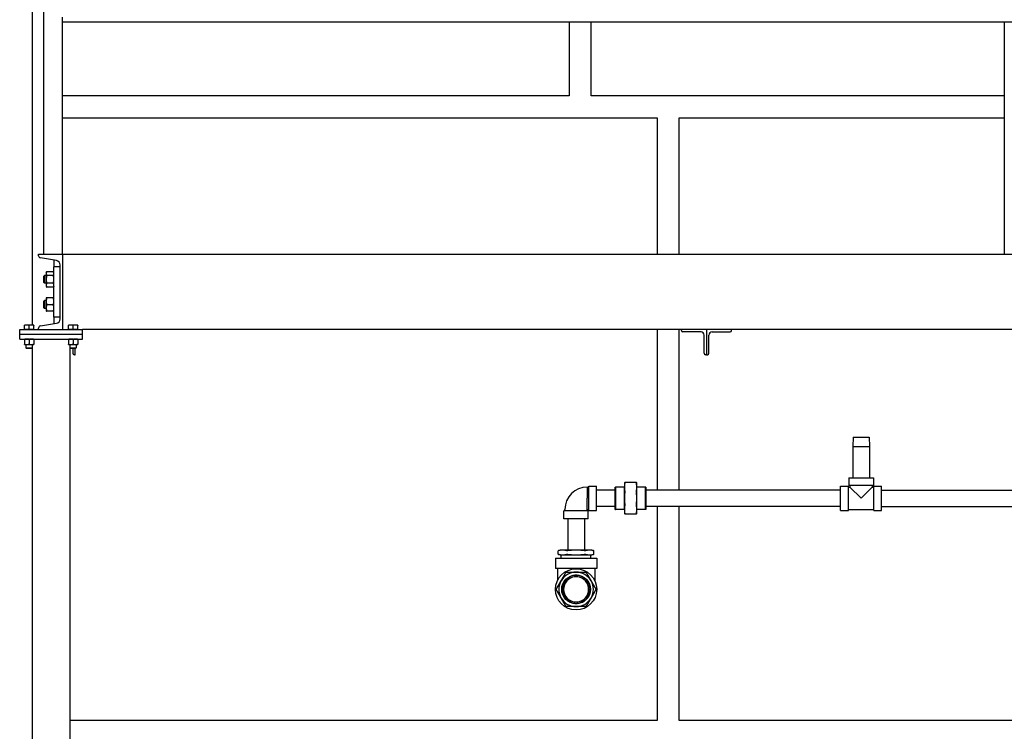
# Model space of a CAD drawing. Header units: inches. Extents: x 24 to 1128, y -58 to 748.
# Tile 550 of 656: x 902 to 981, y 231 to 288. Entities that reach past the tile are written whole.
import ezdxf

# ---------------------------------------------------------------- set-up
doc = ezdxf.new("R2010")
doc.units = ezdxf.units.IN
doc.header["$LTSCALE"] = 32
doc.header["$MEASUREMENT"] = 0
doc.layers.add('Visible (ANSI)', color=7, linetype='Continuous', lineweight=30)

msp = doc.modelspace()

# ---------------------------------------------------------------- linework, layer by layer
at = {"layer": 'Visible (ANSI)'}
for p, q in [((903.31584, 333.73367), (903.31584, 263.72267)), ((904.23584, 269.35867), (904.23584, 305.10867)), ((905.73584, 287.85867), (905.73584, 288.23367)), ((905.73584, 269.35867), (905.73584, 287.85867)), ((982.73584, 287.85867), (905.73584, 287.85867)), ((946.06584, 287.85867), (946.06584, 281.98367)), ((947.81584, 281.98367), (947.81584, 287.85867)), ((980.69084, 287.85867), (980.69084, 269.35867)), ((946.06584, 281.98367), (905.73584, 281.98367)), ((980.69084, 281.98367), (947.81584, 281.98367)), ((905.73584, 280.23367), (953.06584, 280.23367)), ((953.06584, 280.23367), (953.06584, 269.35867)), ((954.81584, 280.23367), (980.69084, 280.23367)), ((954.81584, 269.35867), (954.81584, 280.23367)), ((903.81584, 269.23765), (903.81584, 269.35867)), ((903.81584, 269.35867), (905.73584, 269.35867)), ((905.24945, 268.85257), (903.95903, 269.06851)), ((905.06584, 268.35867), (905.06584, 268.88329)), ((905.73584, 269.35867), (905.73584, 263.35867)), ((905.73584, 269.35867), (986.70551, 269.35867)), ((905.73584, 269.35867), (905.73584, 269.23765)), ((905.03584, 264.35867), (905.03584, 268.35867)), ((905.53584, 268.35867), (905.03584, 268.35867)), ((905.53584, 264.20307), (905.53584, 268.51427)), ((904.23583, 267.6154), (904.28991, 267.67117)), ((904.23583, 267.10194), (904.23583, 267.6154)), ((904.28991, 267.67117), (904.28991, 267.04617)), ((904.42684, 267.67117), (904.28991, 267.67117)), ((904.42684, 267.88967), (904.46514, 267.97182)), ((904.42684, 267.88967), (904.42684, 267.81853)), ((904.42684, 267.81853), (904.42684, 267.35867)), ((904.42684, 267.35867), (904.42684, 266.89881)), ((904.99753, 267.97182), (904.46514, 267.97182)), ((904.99753, 267.66524), (904.46514, 267.66524)), ((905.03584, 267.88967), (904.99753, 267.97182)), ((904.23583, 267.10194), (904.28991, 267.04617)), ((904.42684, 267.04617), (904.28991, 267.04617)), ((904.42684, 266.89881), (904.42684, 266.82767)), ((904.42684, 266.82767), (904.46514, 266.74552)), ((904.99753, 267.0521), (904.46514, 267.0521)), ((904.99753, 266.74552), (904.46514, 266.74552)), ((905.03584, 266.82767), (904.99753, 266.74552)), ((904.42684, 265.88967), (904.42693, 265.88987)), ((904.42684, 265.88967), (904.42684, 265.88946)), ((904.42684, 265.88946), (904.42684, 265.61129)), ((904.99753, 265.89798), (904.46514, 265.89798)), ((904.99753, 265.88095), (904.46514, 265.88095)), ((905.03584, 265.88967), (905.03574, 265.88987)), ((904.23583, 265.6154), (904.28991, 265.67117)), ((904.23583, 265.10194), (904.23583, 265.6154)), ((904.23583, 265.10194), (904.28991, 265.04617)), ((904.28991, 265.67117), (904.28991, 265.04617)), ((904.42684, 265.67117), (904.28991, 265.67117)), ((904.42684, 265.04617), (904.28991, 265.04617)), ((904.42684, 265.61129), (904.42684, 265.08049)), ((904.42684, 265.08049), (904.42684, 264.82767)), ((904.99753, 265.34163), (904.46514, 265.34163)), ((904.42684, 264.82767), (904.42693, 264.82746)), ((904.99753, 264.81936), (904.46514, 264.81936)), ((905.03584, 264.82767), (905.03574, 264.82746)), ((905.53584, 264.35867), (905.03584, 264.35867)), ((905.06584, 263.83405), (905.06584, 264.35867)), ((902.31584, 263.35867), (907.31584, 263.35867)), ((902.31584, 262.98367), (902.31584, 263.35867)), ((902.87834, 263.72267), (902.69084, 263.72267)), ((902.69084, 263.35867), (902.69084, 263.68918)), ((902.87834, 263.35867), (902.69084, 263.35867)), ((902.69084, 263.35867), (902.69084, 263.35867)), ((903.25334, 263.72267), (902.87834, 263.72267)), ((903.06584, 263.35867), (902.87834, 263.35867)), ((903.06584, 263.35867), (903.06584, 263.68918)), ((903.25334, 263.35867), (903.06584, 263.35867)), ((903.44084, 263.72267), (903.25334, 263.72267)), ((903.44084, 263.35867), (903.25334, 263.35867)), ((903.44084, 263.35867), (903.44084, 263.68918)), ((903.44084, 263.35867), (903.44084, 263.35867)), ((903.81584, 263.35867), (903.81584, 263.47968)), ((903.95903, 263.64883), (905.24945, 263.86477)), ((905.73584, 263.47968), (905.73584, 263.35867)), ((906.37834, 263.72267), (906.19084, 263.72267)), ((906.19084, 263.35867), (906.19084, 263.68918)), ((906.37834, 263.35867), (906.19084, 263.35867)), ((906.19084, 263.35867), (906.19084, 263.35867)), ((906.75334, 263.72267), (906.37834, 263.72267)), ((906.56584, 263.35867), (906.37834, 263.35867)), ((906.56584, 263.35867), (906.56584, 263.68918)), ((906.75334, 263.35867), (906.56584, 263.35867)), ((906.94084, 263.72267), (906.75334, 263.72267)), ((906.94084, 263.35867), (906.75334, 263.35867)), ((906.94084, 263.35867), (906.94084, 263.68918)), ((906.94084, 263.35867), (906.94084, 263.35867)), ((986.86084, 263.35867), (907.31584, 263.35867)), ((907.31584, 262.98367), (907.31584, 263.35867)), ((953.06584, 263.35867), (953.06584, 250.57746)), ((954.81584, 250.57746), (954.81584, 263.35867)), ((954.98584, 263.29067), (954.98584, 263.35867)), ((956.98584, 263.35867), (956.98584, 261.35867)), ((956.98584, 263.35867), (956.98584, 261.35867)), ((958.98584, 263.29067), (958.98584, 263.35867)), ((902.31584, 262.98367), (907.31584, 262.98367)), ((902.31584, 262.98367), (907.31584, 262.98367)), ((902.31584, 262.60867), (902.31584, 262.98367)), ((902.31584, 262.60867), (907.31584, 262.60867)), ((902.69084, 262.57518), (902.69084, 262.20416)), ((903.06584, 262.57518), (903.06584, 262.20416)), ((903.44084, 262.57518), (903.44084, 262.20416)), ((906.19084, 262.57518), (906.19084, 262.20416)), ((906.56584, 262.57518), (906.56584, 262.20416)), ((906.94084, 262.57518), (906.94084, 262.20416)), ((907.31584, 262.60867), (907.31584, 262.98367)), ((956.54784, 263.17067), (955.10584, 263.17067)), ((956.79784, 261.47867), (956.79784, 262.92067)), ((957.17384, 261.47867), (957.17384, 262.92067)), ((957.42384, 263.17067), (958.86584, 263.17067)), ((902.69084, 262.17067), (902.87834, 262.17067)), ((902.81584, 262.17067), (902.81584, 261.90444)), ((902.81584, 261.90444), (903.31584, 261.90444)), ((902.86303, 261.85867), (902.81584, 261.90444)), ((903.26865, 261.85867), (902.86303, 261.85867)), ((902.87834, 262.17067), (903.25334, 262.17067)), ((903.25334, 262.17067), (903.44084, 262.17067)), ((903.26865, 261.85867), (903.31584, 261.90444)), ((903.31584, 262.17067), (903.31584, 261.90444)), ((903.31584, 261.90444), (903.31584, 173.60867)), ((906.19084, 262.17067), (906.37834, 262.17067)), ((906.31584, 262.17067), (906.31584, 261.90444)), ((906.31584, 261.90444), (906.81584, 261.90444)), ((906.36303, 261.85867), (906.31584, 261.90444)), ((906.31584, 261.90444), (906.31584, 173.60867)), ((906.76865, 261.85867), (906.36303, 261.85867)), ((906.37834, 262.17067), (906.75334, 262.17067)), ((906.54784, 261.85867), (906.54784, 261.47867)), ((906.73584, 261.35867), (906.73584, 261.85867)), ((906.75334, 262.17067), (906.94084, 262.17067)), ((906.76865, 261.85867), (906.81584, 261.90444)), ((906.81584, 262.17067), (906.81584, 261.90444)), ((906.66784, 261.35867), (906.73584, 261.35867)), ((956.98584, 261.35867), (956.91784, 261.35867)), ((956.98584, 261.35867), (957.05384, 261.35867)), ((968.65344, 254.79996), (968.6338, 254.04996)), ((968.65344, 254.79996), (969.92916, 254.79996)), ((969.92916, 254.79996), (969.9488, 254.04996)), ((968.6338, 254.04996), (969.9488, 254.04996)), ((968.6338, 254.04996), (968.6338, 251.54996)), ((969.9488, 254.04996), (969.9488, 251.54996)), ((947.48725, 250.81496), (947.48803, 249.92246)), ((947.48725, 250.80996), (947.6138, 250.80996)), ((947.6138, 248.94496), (947.6138, 250.89496)), ((947.6138, 250.89496), (948.2338, 250.89496)), ((948.2338, 248.94496), (948.2338, 250.89496)), ((949.71818, 250.80433), (949.7338, 250.81996)), ((949.71818, 249.03558), (949.71818, 250.80433)), ((949.7338, 250.81996), (949.7338, 249.01996)), ((950.44318, 250.81996), (949.7338, 250.81996)), ((950.44318, 250.81996), (950.45818, 250.83496)), ((950.44318, 250.81996), (950.44318, 249.01996)), ((950.45818, 251.16996), (950.45818, 250.80384)), ((950.45818, 250.80384), (950.45818, 249.91996)), ((951.41455, 251.16996), (950.47681, 251.16996)), ((951.43318, 250.80384), (951.43318, 251.16996)), ((952.14105, 250.81996), (951.43318, 250.81996)), ((951.43318, 249.91996), (951.43318, 250.80384)), ((952.14105, 249.01996), (952.14105, 250.81996)), ((952.15668, 250.80433), (952.14105, 250.81996)), ((952.15668, 250.80433), (952.15668, 249.03558)), ((967.6613, 248.94496), (967.6613, 250.89496)), ((967.6613, 250.89496), (968.2813, 250.89496)), ((968.2813, 248.94496), (968.2813, 250.89496)), ((968.2813, 250.80996), (968.4013, 250.80996)), ((968.3163, 251.54996), (970.2663, 251.54996)), ((968.3163, 251.54996), (968.3163, 250.92996)), ((970.2663, 250.92996), (968.3163, 250.92996)), ((968.4013, 250.92996), (968.4013, 250.80996)), ((968.4013, 250.80996), (969.2913, 249.91996)), ((969.2913, 249.91996), (970.1813, 250.80996)), ((970.1813, 250.92996), (970.1813, 250.80996)), ((970.1813, 250.80996), (970.3013, 250.80996)), ((970.2663, 251.54996), (970.2663, 250.92996)), ((970.3013, 248.94496), (970.3013, 250.89496)), ((970.3013, 250.89496), (970.9213, 250.89496)), ((970.9213, 248.94496), (970.9213, 250.89496)), ((949.71818, 250.57746), (948.2338, 250.57746)), ((967.6613, 250.57746), (952.15668, 250.57746)), ((970.9213, 250.57746), (986.42592, 250.57746)), ((947.4838, 249.03996), (947.4838, 249.92245)), ((949.71818, 249.26246), (948.2338, 249.26246)), ((950.45818, 249.91996), (950.45818, 249.03607)), ((951.43318, 249.03607), (951.43318, 249.91996)), ((967.6613, 249.26246), (952.15668, 249.26246)), ((953.06584, 249.26246), (953.06584, 232.23367)), ((954.81584, 232.23367), (954.81584, 249.26246)), ((970.9213, 249.26246), (986.42592, 249.26246)), ((947.5788, 248.90996), (945.6288, 248.90996)), ((945.6288, 248.28996), (945.6288, 248.90996)), ((945.7138, 248.90996), (945.7138, 249.03996)), ((947.4938, 249.02996), (947.4838, 249.03996)), ((947.4938, 249.02996), (947.6138, 249.02996)), ((947.4938, 248.90996), (947.4938, 249.02996)), ((947.5788, 248.28996), (947.5788, 248.90996)), ((947.6138, 248.94496), (948.2338, 248.94496)), ((949.71818, 249.03558), (949.7338, 249.01996)), ((950.44318, 249.01996), (949.7338, 249.01996)), ((950.44318, 249.01996), (950.45818, 249.00496)), ((950.45818, 249.03607), (950.45818, 248.66996)), ((950.47681, 248.66996), (951.41455, 248.66996)), ((951.43318, 248.66996), (951.43318, 249.03607)), ((952.14105, 249.01996), (951.43318, 249.01996)), ((952.15668, 249.03558), (952.14105, 249.01996)), ((967.6613, 248.94496), (968.2813, 248.94496)), ((968.2813, 249.02996), (970.3013, 249.02996)), ((970.3013, 248.94496), (970.9213, 248.94496)), ((947.5788, 248.28996), (945.6288, 248.28996)), ((945.9463, 248.28996), (945.9463, 245.78996)), ((947.2613, 248.28996), (947.2613, 245.78996)), ((945.3538, 245.78996), (945.18943, 245.74592)), ((945.18943, 245.459), (945.18943, 245.74592)), ((945.3538, 245.41496), (945.18943, 245.459)), ((945.52127, 245.78996), (945.3538, 245.78996)), ((945.3538, 245.41496), (945.52127, 245.41496)), ((945.42721, 245.16496), (945.4163, 245.41496)), ((946.6038, 245.78996), (945.52127, 245.78996)), ((945.52127, 245.41496), (946.6038, 245.41496)), ((947.68633, 245.78996), (946.6038, 245.78996)), ((946.6038, 245.41496), (947.68633, 245.41496)), ((947.8538, 245.78996), (947.68633, 245.78996)), ((947.68633, 245.41496), (947.8538, 245.41496)), ((947.78038, 245.16496), (947.7913, 245.41496)), ((947.8538, 245.78996), (948.01817, 245.74592)), ((947.8538, 245.41496), (948.01817, 245.459)), ((948.01817, 245.459), (948.01817, 245.74592)), ((944.9638, 245.16496), (948.2438, 245.16496)), ((944.9638, 245.16496), (944.9638, 244.32496)), ((948.2438, 245.16496), (948.2438, 244.32496)), ((948.2438, 244.32496), (944.9638, 244.32496)), ((945.1238, 244.32496), (945.1238, 243.3715)), ((946.51005, 243.67625), (946.51005, 243.77036)), ((946.69755, 243.77036), (946.69755, 243.67625)), ((948.0838, 244.32496), (948.0838, 243.3715)), ((946.51005, 241.55955), (946.51005, 241.65367)), ((946.69755, 241.65367), (946.69755, 241.55955)), ((953.06584, 232.23367), (906.31584, 232.23367)), ((983.81584, 232.23367), (954.81584, 232.23367))]:
    msp.add_line(p, q, dxfattribs=at)
for radius in [1.64, 1.14583]:
    msp.add_circle((946.6038, 242.66496), radius, dxfattribs=at)
for centre, radius, start, end in [((903.98734, 269.23765), 0.1715, 180, 260.5), ((905.19284, 268.51427), 0.343, 0, 80.5), ((905.19284, 264.20307), 0.343, 279.5, 0), ((903.98734, 263.47968), 0.1715, 99.5, 180), ((955.10584, 263.29067), 0.12, 180, 270), ((956.54784, 262.92067), 0.25, 0, 90), ((957.42384, 262.92067), 0.25, 90, 180), ((958.86584, 263.29067), 0.12, 270, 0), ((906.66784, 261.47867), 0.12, 180, 270), ((956.91784, 261.47867), 0.12, 180, 270), ((957.05384, 261.47867), 0.12, 270, 0), ((947.4888, 249.03996), 1.775, 90.05, 180), ((946.6038, 242.66496), 1.375, 90, 150), ((946.6038, 242.66496), 1.125, 94.7801918, 265.2198082), ((946.6038, 242.66496), 1.10937, 94.8476785, 265.1523215), ((946.6038, 242.66496), 1.125, 85.2198082, 94.7801918), ((946.6038, 242.66496), 1.375, 30, 90), ((946.6038, 242.66496), 1.125, 274.7801918, 85.2198082), ((946.6038, 242.66496), 1.10937, 274.8476785, 85.1523215), ((946.6038, 242.66496), 1.375, 150, 210), ((946.6038, 242.66496), 1.01562, 95.2963809, 264.7036191), ((946.6038, 242.66496), 1, 95.379379, 264.620621), ((946.6038, 242.66496), 1, 84.620621, 95.379379), ((946.6038, 242.66496), 1.01562, 275.2963809, 84.7036191), ((946.6038, 242.66496), 1, 275.379379, 84.620621), ((946.6038, 242.66496), 1.375, 330, 30), ((946.6038, 242.66496), 1.375, 210, 270), ((946.6038, 242.66496), 1, 264.620621, 275.379379), ((946.6038, 242.66496), 1.125, 265.2198082, 274.7801918), ((946.6038, 242.66496), 1.375, 270, 330)]:
    msp.add_arc(centre, radius, start, end, dxfattribs=at)
for points, weights in [([(904.46514, 267.97182), (904.42684, 267.88967), (904.42684, 267.81853)], [1, 1.0379548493, 1]), ([(904.42684, 267.81853), (904.42684, 267.74739), (904.46514, 267.66524)], [1, 1.0379548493, 1]), ([(904.46514, 267.66524), (904.42684, 267.50095), (904.42684, 267.35867)], [1, 1.0379548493, 1]), ([(904.42684, 267.35867), (904.42684, 267.21639), (904.46514, 267.0521)], [1, 1.0379548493, 1]), ([(905.03584, 267.81853), (905.03584, 267.88967), (904.99753, 267.97182)], [1, 1.0379548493, 1]), ([(904.99753, 267.66524), (905.03584, 267.74739), (905.03584, 267.81853)], [1, 1.0379548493, 1]), ([(905.03584, 267.35867), (905.03584, 267.50095), (904.99753, 267.66524)], [1, 1.0379548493, 1]), ([(904.99753, 267.0521), (905.03584, 267.21639), (905.03584, 267.35867)], [1, 1.0379548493, 1]), ([(904.46514, 267.0521), (904.42684, 266.96995), (904.42684, 266.89881)], [1, 1.0379548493, 1]), ([(904.42684, 266.89881), (904.42684, 266.82767), (904.46514, 266.74552)], [1, 1.0379548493, 1]), ([(905.03584, 266.89881), (905.03584, 266.96995), (904.99753, 267.0521)], [1, 1.0379548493, 1]), ([(904.99753, 266.74552), (905.03584, 266.82767), (905.03584, 266.89881)], [1, 1.0379548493, 1]), ([(904.46514, 265.89798), (904.42684, 265.89342), (904.42684, 265.88946)], [1, 1.0379548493, 1]), ([(904.42684, 265.88946), (904.42684, 265.88551), (904.46514, 265.88095)], [1, 1.0379548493, 1]), ([(904.46514, 265.88095), (904.42684, 265.73644), (904.42684, 265.61129)], [1, 1.0379548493, 1]), ([(905.03584, 265.88946), (905.03584, 265.89342), (904.99753, 265.89798)], [1, 1.0379548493, 1]), ([(904.99753, 265.88095), (905.03584, 265.88551), (905.03584, 265.88946)], [1, 1.0379548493, 1]), ([(905.03584, 265.61129), (905.03584, 265.73644), (904.99753, 265.88095)], [1, 1.0379548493, 1]), ([(904.42684, 265.61129), (904.42684, 265.48614), (904.46514, 265.34163)], [1, 1.0379548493, 1]), ([(904.46514, 265.34163), (904.42684, 265.20169), (904.42684, 265.08049)], [1, 1.0379548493, 1]), ([(904.42684, 265.08049), (904.42684, 264.9593), (904.46514, 264.81936)], [1, 1.0379548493, 1]), ([(904.99753, 265.34163), (905.03584, 265.48614), (905.03584, 265.61129)], [1, 1.0379548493, 1]), ([(905.03584, 265.08049), (905.03584, 265.20169), (904.99753, 265.34163)], [1, 1.0379548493, 1]), ([(904.99753, 264.81936), (905.03584, 264.9593), (905.03584, 265.08049)], [1, 1.0379548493, 1]), ([(904.46514, 264.81936), (904.42869, 264.8237), (904.42693, 264.82746)], [1, 1.03605488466, 1.00360971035]), ([(905.03574, 264.82746), (905.03399, 264.8237), (904.99753, 264.81936)], [1.00360971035, 1.03605488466, 1]), ([(902.69084, 263.68918), (902.69084, 263.72267), (902.69084, 263.72267)], [1, 1.0379548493, 1]), ([(902.87834, 263.72267), (902.79132, 263.72267), (902.69084, 263.68918)], [1, 1.0379548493, 1]), ([(903.06584, 263.68918), (902.96536, 263.72267), (902.87834, 263.72267)], [1, 1.0379548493, 1]), ([(903.25334, 263.72267), (903.16632, 263.72267), (903.06584, 263.68918)], [1, 1.0379548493, 1]), ([(903.44084, 263.68918), (903.34036, 263.72267), (903.25334, 263.72267)], [1, 1.0379548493, 1]), ([(903.44084, 263.72267), (903.44084, 263.72267), (903.44084, 263.68918)], [1, 1.0379548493, 1]), ([(906.19084, 263.68918), (906.19084, 263.72267), (906.19084, 263.72267)], [1, 1.0379548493, 1]), ([(906.37834, 263.72267), (906.29132, 263.72267), (906.19084, 263.68918)], [1, 1.0379548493, 1]), ([(906.56584, 263.68918), (906.46536, 263.72267), (906.37834, 263.72267)], [1, 1.0379548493, 1]), ([(906.75334, 263.72267), (906.66632, 263.72267), (906.56584, 263.68918)], [1, 1.0379548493, 1]), ([(906.94084, 263.68918), (906.84036, 263.72267), (906.75334, 263.72267)], [1, 1.0379548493, 1]), ([(906.94084, 263.72267), (906.94084, 263.72267), (906.94084, 263.68918)], [1, 1.0379548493, 1]), ([(902.69084, 262.57518), (902.69084, 262.60867), (902.69084, 262.60867)], [1, 1.0379548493, 1]), ([(902.87834, 262.60867), (902.79132, 262.60867), (902.69084, 262.57518)], [1, 1.0379548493, 1]), ([(903.06584, 262.57518), (902.96536, 262.60867), (902.87834, 262.60867)], [1, 1.0379548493, 1]), ([(903.25334, 262.60867), (903.16632, 262.60867), (903.06584, 262.57518)], [1, 1.0379548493, 1]), ([(903.44084, 262.57518), (903.34036, 262.60867), (903.25334, 262.60867)], [1, 1.0379548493, 1]), ([(903.44084, 262.60867), (903.44084, 262.60867), (903.44084, 262.57518)], [1, 1.0379548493, 1]), ([(906.19084, 262.57518), (906.19084, 262.60867), (906.19084, 262.60867)], [1, 1.0379548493, 1]), ([(906.37834, 262.60867), (906.29132, 262.60867), (906.19084, 262.57518)], [1, 1.0379548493, 1]), ([(906.56584, 262.57518), (906.46536, 262.60867), (906.37834, 262.60867)], [1, 1.0379548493, 1]), ([(906.75334, 262.60867), (906.66632, 262.60867), (906.56584, 262.57518)], [1, 1.0379548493, 1]), ([(906.94084, 262.57518), (906.84036, 262.60867), (906.75334, 262.60867)], [1, 1.0379548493, 1]), ([(906.94084, 262.60867), (906.94084, 262.60867), (906.94084, 262.57518)], [1, 1.0379548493, 1]), ([(902.69084, 262.20416), (902.79132, 262.17067), (902.87834, 262.17067)], [1, 1.0379548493, 1]), ([(902.69084, 262.17067), (902.69084, 262.17067), (902.69084, 262.20416)], [1, 1.0379548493, 1]), ([(902.87834, 262.17067), (902.96536, 262.17067), (903.06584, 262.20416)], [1, 1.0379548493, 1]), ([(903.06584, 262.20416), (903.16632, 262.17067), (903.25334, 262.17067)], [1, 1.0379548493, 1]), ([(903.25334, 262.17067), (903.34036, 262.17067), (903.44084, 262.20416)], [1, 1.0379548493, 1]), ([(903.44084, 262.20416), (903.44084, 262.17067), (903.44084, 262.17067)], [1, 1.0379548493, 1]), ([(906.19084, 262.20416), (906.29132, 262.17067), (906.37834, 262.17067)], [1, 1.0379548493, 1]), ([(906.19084, 262.17067), (906.19084, 262.17067), (906.19084, 262.20416)], [1, 1.0379548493, 1]), ([(906.37834, 262.17067), (906.46536, 262.17067), (906.56584, 262.20416)], [1, 1.0379548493, 1]), ([(906.56584, 262.20416), (906.66632, 262.17067), (906.75334, 262.17067)], [1, 1.0379548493, 1]), ([(906.75334, 262.17067), (906.84036, 262.17067), (906.94084, 262.20416)], [1, 1.0379548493, 1]), ([(906.94084, 262.20416), (906.94084, 262.17067), (906.94084, 262.17067)], [1, 1.0379548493, 1]), ([(950.45818, 251.16996), (950.45818, 251.16996), (950.47681, 251.16996)], [1, 1.05512060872, 1.07707509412]), ([(950.47681, 251.13335), (950.45818, 250.96324), (950.45818, 250.80384)], [1.07707509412, 1.05512060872, 1]), ([(950.45818, 250.80384), (950.45818, 250.64445), (950.47681, 250.47434)], [1, 1.05512060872, 1.07707509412]), ([(951.41455, 251.16996), (951.43318, 251.16996), (951.43318, 251.16996)], [1.07707509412, 1.05512060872, 1]), ([(951.43318, 250.80384), (951.43318, 250.96324), (951.41455, 251.13335)], [1, 1.05512060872, 1.07707509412]), ([(951.41455, 250.47434), (951.43318, 250.64445), (951.43318, 250.80384)], [1.07707509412, 1.05512060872, 1]), ([(950.47681, 250.38595), (950.45818, 250.14538), (950.45818, 249.91996)], [1.07707509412, 1.05512060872, 1]), ([(951.43318, 249.91996), (951.43318, 250.14538), (951.41455, 250.38595)], [1, 1.05512060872, 1.07707509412]), ([(950.45818, 249.91996), (950.45818, 249.69454), (950.47681, 249.45397)], [1, 1.05512060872, 1.07707509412]), ([(950.47681, 249.36558), (950.45818, 249.19547), (950.45818, 249.03607)], [1.07707509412, 1.05512060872, 1]), ([(951.41455, 249.45397), (951.43318, 249.69454), (951.43318, 249.91996)], [1.07707509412, 1.05512060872, 1]), ([(951.43318, 249.03607), (951.43318, 249.19547), (951.41455, 249.36558)], [1, 1.05512060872, 1.07707509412]), ([(950.47681, 248.66996), (950.45818, 248.66996), (950.45818, 248.66996)], [1.07707509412, 1.05512060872, 1]), ([(950.45818, 249.03607), (950.45818, 248.87668), (950.47681, 248.70657)], [1, 1.05512060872, 1.07707509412]), ([(951.41455, 248.70657), (951.43318, 248.87668), (951.43318, 249.03607)], [1.07707509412, 1.05512060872, 1]), ([(951.43318, 248.66996), (951.43318, 248.66996), (951.41455, 248.66996)], [1, 1.05512060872, 1.07707509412]), ([(945.52127, 245.78996), (945.37617, 245.78996), (945.21455, 245.7518)], [1, 1.0796639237, 1.10285189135]), ([(945.21455, 245.45312), (945.37617, 245.41496), (945.52127, 245.41496)], [1.10285189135, 1.0796639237, 1]), ([(945.82798, 245.7518), (945.66636, 245.78996), (945.52127, 245.78996)], [1.10285189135, 1.0796639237, 1]), ([(945.52127, 245.41496), (945.66636, 245.41496), (945.82798, 245.45312)], [1, 1.0796639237, 1.10285189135]), ([(946.6038, 245.78996), (946.31361, 245.78996), (945.99036, 245.7518)], [1, 1.0796639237, 1.10285189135]), ([(945.99036, 245.45312), (946.31361, 245.41496), (946.6038, 245.41496)], [1.10285189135, 1.0796639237, 1]), ([(947.21723, 245.7518), (946.89399, 245.78996), (946.6038, 245.78996)], [1.10285189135, 1.0796639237, 1]), ([(946.6038, 245.41496), (946.89399, 245.41496), (947.21723, 245.45312)], [1, 1.0796639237, 1.10285189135]), ([(947.68633, 245.78996), (947.54124, 245.78996), (947.37961, 245.7518)], [1, 1.0796639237, 1.10285189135]), ([(947.37961, 245.45312), (947.54124, 245.41496), (947.68633, 245.41496)], [1.10285189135, 1.0796639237, 1]), ([(947.99305, 245.7518), (947.83142, 245.78996), (947.68633, 245.78996)], [1.10285189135, 1.0796639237, 1]), ([(947.68633, 245.41496), (947.83142, 245.41496), (947.99305, 245.45312)], [1, 1.0796639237, 1.10285189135]), ([(945.41301, 243.35246), (945.58247, 243.64597), (945.77386, 243.97746)], [1, 1.05302826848, 1.0414979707]), ([(945.88211, 244.03996), (946.26488, 244.03996), (946.6038, 244.03996)], [1.0414979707, 1.05302826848, 1]), ([(946.51005, 243.77036), (946.51005, 243.77815), (946.51005, 243.78604)], [1, 1.00004890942, 1.00004856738]), ([(946.6038, 244.03996), (946.94272, 244.03996), (947.32549, 244.03996)], [1, 1.05302826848, 1.0414979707]), ([(946.69755, 243.78604), (946.69755, 243.77815), (946.69755, 243.77036)], [1.00004856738, 1.00004890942, 1]), ([(947.43374, 243.97746), (947.62512, 243.64597), (947.79458, 243.35246)], [1.0414979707, 1.05302826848, 1]), ([(945.05217, 242.72746), (945.24355, 243.05894), (945.41301, 243.35246)], [1.0414979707, 1.05302826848, 1]), ([(946.51005, 243.66055), (946.51005, 243.66834), (946.51005, 243.67625)], [1.00006158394, 1.00006110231, 1]), ([(946.69755, 243.67625), (946.69755, 243.66834), (946.69755, 243.66055)], [1, 1.00006110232, 1.00006158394]), ([(947.79458, 243.35246), (947.96404, 243.05894), (948.15543, 242.72746)], [1, 1.05302826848, 1.0414979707]), ([(945.41301, 241.97746), (945.24355, 242.27097), (945.05217, 242.60246)], [1, 1.05302826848, 1.0414979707]), ([(948.15543, 242.60246), (947.96404, 242.27097), (947.79458, 241.97746)], [1.0414979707, 1.05302826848, 1]), ([(945.77386, 241.35246), (945.58247, 241.68394), (945.41301, 241.97746)], [1.0414979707, 1.05302826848, 1]), ([(946.51005, 241.65367), (946.51005, 241.66158), (946.51005, 241.66936)], [1, 1.00006110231, 1.00006158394]), ([(946.51005, 241.54387), (946.51005, 241.55177), (946.51005, 241.55955)], [1.00004856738, 1.00004890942, 1]), ([(946.69755, 241.66936), (946.69755, 241.66158), (946.69755, 241.65367)], [1.00006158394, 1.00006110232, 1]), ([(946.69755, 241.55955), (946.69755, 241.55177), (946.69755, 241.54387)], [1, 1.00004890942, 1.00004856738]), ([(947.79458, 241.97746), (947.62512, 241.68394), (947.43374, 241.35246)], [1, 1.05302826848, 1.0414979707]), ([(946.6038, 241.28996), (946.26488, 241.28996), (945.88211, 241.28996)], [1, 1.05302826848, 1.0414979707]), ([(947.32549, 241.28996), (946.94272, 241.28996), (946.6038, 241.28996)], [1.0414979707, 1.05302826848, 1])]:
    msp.add_rational_spline(points, weights, degree=2, dxfattribs=at)
for points, knots in [([(950.47681, 251.16996), (950.4781, 251.16996), (950.47873, 251.16649), (950.47873, 251.1544), (950.4781, 251.1451), (950.47681, 251.13335)], [1.299728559, 1.299728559, 1.299728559, 1.299728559, 1.420078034, 1.420078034, 1.540427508, 1.540427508, 1.540427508, 1.540427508]), ([(951.41455, 251.13335), (951.41326, 251.1451), (951.41263, 251.1544), (951.41263, 251.16649), (951.41326, 251.16996), (951.41455, 251.16996)], [0.397039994, 0.397039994, 0.397039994, 0.397039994, 0.517389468, 0.517389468, 0.637738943, 0.637738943, 0.637738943, 0.637738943]), ([(950.47681, 250.47434), (950.4781, 250.46258), (950.47873, 250.44838), (950.47873, 250.41919), (950.4781, 250.40257), (950.47681, 250.38595)], [0.397039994, 0.397039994, 0.397039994, 0.397039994, 0.517389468, 0.517389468, 0.637738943, 0.637738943, 0.637738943, 0.637738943]), ([(951.41455, 250.38595), (951.41326, 250.40257), (951.41263, 250.41919), (951.41263, 250.44838), (951.41326, 250.46258), (951.41455, 250.47434)], [1.299728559, 1.299728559, 1.299728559, 1.299728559, 1.420078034, 1.420078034, 1.540427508, 1.540427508, 1.540427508, 1.540427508]), ([(950.47681, 249.45397), (950.4781, 249.43735), (950.47873, 249.42072), (950.47873, 249.39154), (950.4781, 249.37733), (950.47681, 249.36558)], [1.299728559, 1.299728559, 1.299728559, 1.299728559, 1.420078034, 1.420078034, 1.540427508, 1.540427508, 1.540427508, 1.540427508]), ([(951.41455, 249.36558), (951.41326, 249.37733), (951.41263, 249.39154), (951.41263, 249.42072), (951.41326, 249.43735), (951.41455, 249.45397)], [0.397039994, 0.397039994, 0.397039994, 0.397039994, 0.517389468, 0.517389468, 0.637738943, 0.637738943, 0.637738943, 0.637738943]), ([(950.47681, 248.70657), (950.4781, 248.69482), (950.47873, 248.68552), (950.47873, 248.67343), (950.4781, 248.66996), (950.47681, 248.66996)], [1.299728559, 1.299728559, 1.299728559, 1.299728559, 1.420078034, 1.420078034, 1.540427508, 1.540427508, 1.540427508, 1.540427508]), ([(951.41455, 248.66996), (951.41326, 248.66996), (951.41263, 248.67343), (951.41263, 248.68552), (951.41326, 248.69482), (951.41455, 248.70657)], [0.397039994, 0.397039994, 0.397039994, 0.397039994, 0.517389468, 0.517389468, 0.637738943, 0.637738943, 0.637738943, 0.637738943]), ([(945.21455, 245.7518), (945.21172, 245.75113), (945.2091, 245.75051), (945.19523, 245.74726), (945.18943, 245.74592), (945.18943, 245.74592)], [1.877642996, 1.877642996, 1.877642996, 1.877642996, 1.919001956, 1.919001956, 2.118233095, 2.118233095, 2.118233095, 2.118233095]), ([(945.18943, 245.459), (945.18943, 245.459), (945.19523, 245.45766), (945.2091, 245.4544), (945.21172, 245.45379), (945.21455, 245.45312)], [0.804958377, 0.804958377, 0.804958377, 0.804958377, 1.004189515, 1.004189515, 1.045548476, 1.045548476, 1.045548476, 1.045548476]), ([(945.99036, 245.7518), (945.9847, 245.75113), (945.97901, 245.75051), (945.94607, 245.74726), (945.91926, 245.74592), (945.87397, 245.74592), (945.85295, 245.74726), (945.83388, 245.75051), (945.83082, 245.75113), (945.82798, 245.7518)], [1.877642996, 1.877642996, 1.877642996, 1.877642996, 1.919001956, 1.919001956, 2.118233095, 2.118233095, 2.317464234, 2.317464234, 2.358823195, 2.358823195, 2.358823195, 2.358823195]), ([(945.82798, 245.45312), (945.83082, 245.45379), (945.83388, 245.4544), (945.85295, 245.45766), (945.87397, 245.459), (945.91926, 245.459), (945.94607, 245.45766), (945.97901, 245.4544), (945.9847, 245.45379), (945.99036, 245.45312)], [0.564368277, 0.564368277, 0.564368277, 0.564368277, 0.605727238, 0.605727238, 0.804958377, 0.804958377, 1.004189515, 1.004189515, 1.045548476, 1.045548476, 1.045548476, 1.045548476]), ([(947.37961, 245.7518), (947.37678, 245.75113), (947.37371, 245.75051), (947.35464, 245.74726), (947.33363, 245.74592), (947.28834, 245.74592), (947.26153, 245.74726), (947.22859, 245.75051), (947.2229, 245.75113), (947.21723, 245.7518)], [1.877642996, 1.877642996, 1.877642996, 1.877642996, 1.919001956, 1.919001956, 2.118233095, 2.118233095, 2.317464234, 2.317464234, 2.358823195, 2.358823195, 2.358823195, 2.358823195]), ([(947.21723, 245.45312), (947.2229, 245.45379), (947.22859, 245.4544), (947.26153, 245.45766), (947.28834, 245.459), (947.33363, 245.459), (947.35464, 245.45766), (947.37371, 245.4544), (947.37678, 245.45379), (947.37961, 245.45312)], [0.564368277, 0.564368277, 0.564368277, 0.564368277, 0.605727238, 0.605727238, 0.804958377, 0.804958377, 1.004189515, 1.004189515, 1.045548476, 1.045548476, 1.045548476, 1.045548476]), ([(948.01817, 245.74592), (948.01817, 245.74592), (948.01237, 245.74726), (947.9985, 245.75051), (947.99588, 245.75113), (947.99305, 245.7518)], [2.118233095, 2.118233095, 2.118233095, 2.118233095, 2.317464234, 2.317464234, 2.358823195, 2.358823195, 2.358823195, 2.358823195]), ([(947.99305, 245.45312), (947.99588, 245.45379), (947.9985, 245.4544), (948.01237, 245.45766), (948.01817, 245.459), (948.01817, 245.459)], [0.564368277, 0.564368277, 0.564368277, 0.564368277, 0.605727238, 0.605727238, 0.804958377, 0.804958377, 0.804958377, 0.804958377]), ([(945.77386, 243.97746), (945.77609, 243.98133), (945.77854, 243.98509), (945.79156, 244.00291), (945.80513, 244.01485), (945.83409, 244.03157), (945.85122, 244.03735), (945.87316, 244.03972), (945.87764, 244.03996), (945.88211, 244.03996)], [-0.674907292, -0.674907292, -0.674907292, -0.674907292, -0.642348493, -0.642348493, -0.514911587, -0.514911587, -0.387474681, -0.387474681, -0.354915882, -0.354915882, -0.354915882, -0.354915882]), ([(947.32549, 244.03996), (947.32996, 244.03996), (947.33444, 244.03972), (947.35638, 244.03735), (947.3735, 244.03157), (947.40247, 244.01485), (947.41603, 244.00291), (947.42905, 243.98509), (947.43151, 243.98133), (947.43374, 243.97746)], [-0.674907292, -0.674907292, -0.674907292, -0.674907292, -0.642348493, -0.642348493, -0.514911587, -0.514911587, -0.387474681, -0.387474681, -0.354915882, -0.354915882, -0.354915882, -0.354915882]), ([(945.05217, 242.60246), (945.04994, 242.60633), (945.0479, 242.61033), (945.03898, 242.63052), (945.03542, 242.64823), (945.03542, 242.68168), (945.03898, 242.6994), (945.0479, 242.71958), (945.04994, 242.72359), (945.05217, 242.72746)], [-0.674907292, -0.674907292, -0.674907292, -0.674907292, -0.642348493, -0.642348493, -0.514911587, -0.514911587, -0.387474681, -0.387474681, -0.354915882, -0.354915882, -0.354915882, -0.354915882]), ([(948.15543, 242.72746), (948.15766, 242.72359), (948.1597, 242.71958), (948.16861, 242.6994), (948.17217, 242.68168), (948.17217, 242.64823), (948.16861, 242.63052), (948.1597, 242.61033), (948.15766, 242.60633), (948.15543, 242.60246)], [-0.674907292, -0.674907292, -0.674907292, -0.674907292, -0.642348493, -0.642348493, -0.514911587, -0.514911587, -0.387474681, -0.387474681, -0.354915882, -0.354915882, -0.354915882, -0.354915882]), ([(945.88211, 241.28996), (945.87764, 241.28996), (945.87316, 241.2902), (945.85122, 241.29257), (945.83409, 241.29834), (945.80513, 241.31507), (945.79156, 241.32701), (945.77854, 241.34482), (945.77609, 241.34859), (945.77386, 241.35246)], [-0.674907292, -0.674907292, -0.674907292, -0.674907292, -0.642348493, -0.642348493, -0.514911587, -0.514911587, -0.387474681, -0.387474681, -0.354915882, -0.354915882, -0.354915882, -0.354915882]), ([(947.43374, 241.35246), (947.43151, 241.34859), (947.42905, 241.34482), (947.41603, 241.32701), (947.40247, 241.31507), (947.3735, 241.29834), (947.35638, 241.29257), (947.33444, 241.2902), (947.32996, 241.28996), (947.32549, 241.28996)], [-0.674907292, -0.674907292, -0.674907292, -0.674907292, -0.642348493, -0.642348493, -0.514911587, -0.514911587, -0.387474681, -0.387474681, -0.354915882, -0.354915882, -0.354915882, -0.354915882])]:
    msp.add_open_spline(points, degree=3, knots=knots, dxfattribs=at)

doc.saveas('drawing.dxf')
